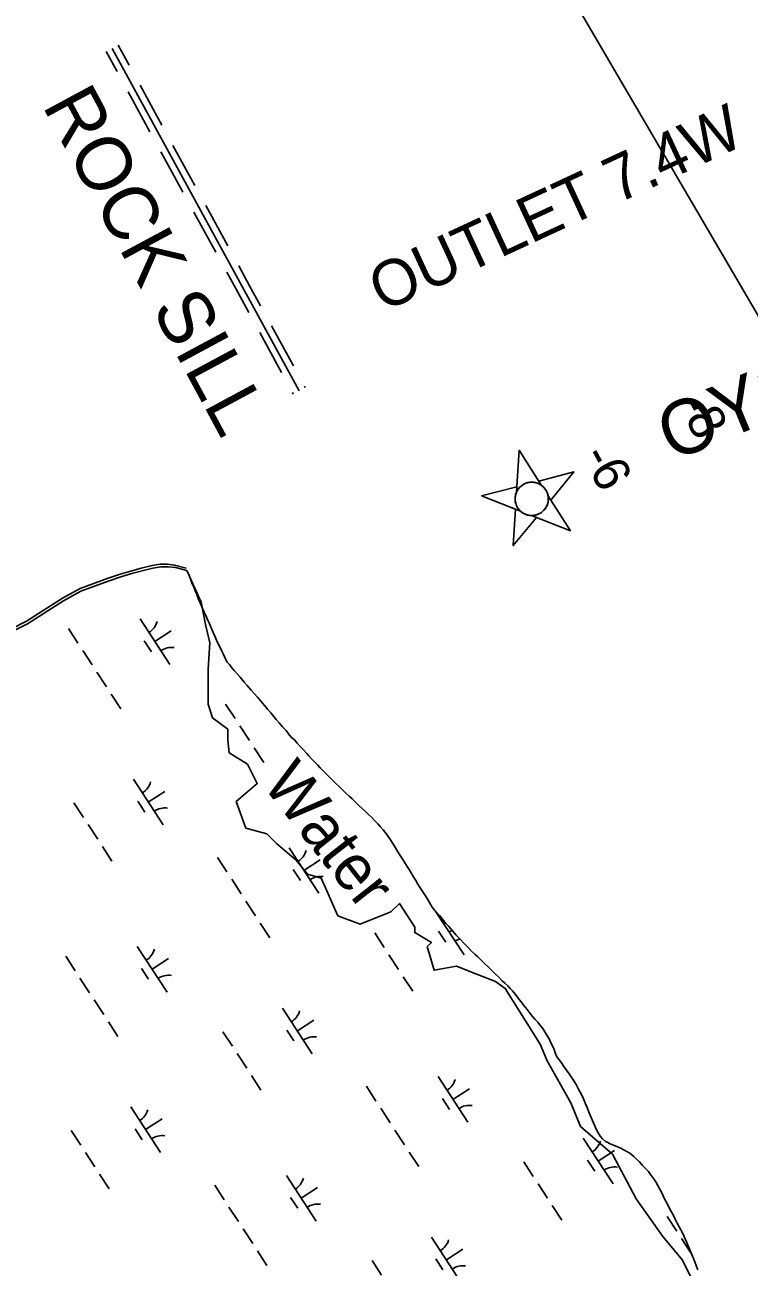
# Model space of a CAD drawing. Extents: x 3953924 to 3974542, y 193747 to 216192.
# Drawn here: x 3960826 to 3961492, y 206897 to 208038 of the extents above; entities that cross this region are included whole.
import ezdxf

# ---------------------------------------------------------------- set-up
doc = ezdxf.new("R2010")
doc.units = 0
for name, color, linetype in [('V-CHAN-NAID', 7, 'Continuous'), ('V-RIVR-EDGE', 7, 'Continuous'), ('V-RIVR-IDEN', 7, 'Continuous'), ('V-RIVR-RANG', 7, 'Continuous'), ('V-RRAP-DIKE', 7, 'Continuous'), ('V-RRAP-SILL-IDEN', 7, 'Continuous'), ('V-TOPO-DPTH', 7, 'Continuous'), ('V-TOPO-MINR', 7, 'Continuous'), ('V-TOPO-SHOR', 7, 'Continuous'), ('V-WETL-SWMP', 7, 'Continuous')]:
    doc.layers.add(name, color=color, linetype=linetype)

msp = doc.modelspace()

# ---------------------------------------------------------------- linework, layer by layer
at = {"layer": 'V-CHAN-NAID'}
for points in [[(3961300.9, 207614.7), (3961280.3, 207647), (3961278, 207608.8), (3961278.5, 207609.8), (3961279, 207610.6), (3961279.6, 207611.4), (3961280.2, 207612.3), (3961280.7, 207612.8), (3961281.3, 207613.4), (3961281.8, 207613.9), (3961282.4, 207614.4), (3961283.1, 207614.9), (3961283.8, 207615.4), (3961284.7, 207615.9), (3961285.4, 207616.2), (3961286.5, 207616.7), (3961287.4, 207617), (3961288.3, 207617.3), (3961289.2, 207617.4), (3961290.1, 207617.6), (3961291, 207617.6), (3961292, 207617.7), (3961292.9, 207617.6), (3961293.7, 207617.6), (3961294.4, 207617.4), (3961295.3, 207617.3), (3961296, 207617.1), (3961297.1, 207616.7), (3961297.8, 207616.5), (3961298.7, 207616.1), (3961299.6, 207615.6), (3961300.2, 207615.2)], [(3961300.9, 207614.7), (3961298.3, 207618.8), (3961330.7, 207627.2), (3961309.4, 207601.3), (3961306.8, 207605.4), (3961306.7, 207606.2), (3961306.3, 207607.2), (3961306, 207608.2), (3961305.6, 207609.2), (3961305.3, 207609.7), (3961304.9, 207610.3), (3961304.4, 207611.1), (3961304, 207611.6), (3961303.4, 207612.4), (3961303, 207612.9), (3961302.3, 207613.5), (3961301.7, 207614), (3961301.3, 207614.4)], [(3961281.5, 207591.2), (3961245.9, 207605.2), (3961278.3, 207613.6), (3961278, 207608.8), (3961277.8, 207608.3), (3961277.4, 207607.2), (3961277.1, 207606.3), (3961276.9, 207605.3), (3961276.7, 207604.3), (3961276.6, 207603.4), (3961276.6, 207602.6), (3961276.6, 207601.6), (3961276.7, 207600.6), (3961276.8, 207599.6), (3961277, 207598.9), (3961277.2, 207598), (3961277.6, 207597), (3961277.9, 207596.2), (3961278.3, 207595.3), (3961278.7, 207594.6), (3961279.2, 207593.9), (3961279.7, 207593.2), (3961280.2, 207592.5), (3961280.9, 207591.8)], [(3961306.8, 207605.4), (3961327.4, 207573.1), (3961291.8, 207587.1), (3961292.7, 207587.1), (3961293.7, 207587.2), (3961294.6, 207587.4), (3961295.6, 207587.6), (3961296.5, 207587.8), (3961297.3, 207588.1), (3961298.2, 207588.5), (3961299, 207588.9), (3961299.9, 207589.4), (3961300.8, 207590), (3961301.7, 207590.7), (3961302.3, 207591.3), (3961303.1, 207592.1), (3961303.8, 207592.9), (3961304.5, 207593.8), (3961304.9, 207594.4), (3961305.4, 207595.4), (3961305.9, 207596.3), (3961306.3, 207597.3), (3961306.6, 207598.2), (3961306.8, 207599.1), (3961307, 207600.2), (3961307.1, 207601.3), (3961307.1, 207602.4), (3961307.1, 207603.5), (3961307, 207604.3)], [(3961291.8, 207587.1), (3961296.3, 207585.4), (3961275, 207559.5), (3961277, 207592.9), (3961281.5, 207591.2), (3961282.2, 207590.6), (3961282.8, 207590.1), (3961283.8, 207589.4), (3961284.6, 207588.9), (3961285.6, 207588.5), (3961286.6, 207588.1), (3961287.5, 207587.7), (3961288.4, 207587.5), (3961289.4, 207587.3), (3961290.3, 207587.2), (3961291.2, 207587.1)]]:
    msp.add_lwpolyline(points, close=True, dxfattribs=at)
msp.add_circle((3961291.9, 207602.4), 15.3, dxfattribs=at)
at = {"layer": 'V-RIVR-EDGE'}
msp.add_lwpolyline([(3960975.2, 207536.5), (3960988.4, 207507.4), (3960992.3, 207486.9), (3960996.1, 207470.2), (3960994.8, 207445.9), (3960994.8, 207426.7), (3960994.8, 207413.9), (3960998.7, 207401.1), (3961012.8, 207390.8), (3961012.8, 207380.6), (3961014, 207369.1), (3961030.7, 207358.8), (3961039.7, 207340.9), (3961020.5, 207324.3), (3961029.4, 207299.9), (3961048.6, 207294.8), (3961057.6, 207285.8), (3961075.5, 207270.5), (3961085.8, 207257.7), (3961098.6, 207253.8), (3961103.7, 207242.3), (3961113.9, 207219.2), (3961134.4, 207211.6), (3961162.6, 207223.1), (3961170.3, 207230.8), (3961184.4, 207209), (3961184.4, 207203.9), (3961199.7, 207194.9), (3961195.9, 207191.1), (3961202.3, 207169.3), (3961222.8, 207173.1), (3961242, 207165.5), (3961258.7, 207159.1), (3961267.6, 207152.7), (3961299.6, 207101.4), (3961306, 207086.1), (3961327.8, 207047.6), (3961336.8, 207025.9), (3961366.2, 207000.3), (3961388, 206959.3), (3961412.3, 206924.7), (3961430.3, 206902.9), (3961439.2, 206885)], dxfattribs=at)
at = {"layer": 'V-RRAP-DIKE'}
for points in [[(3960901, 208013.3), (3960911, 207994.9)], [(3960906.4, 208016.3), (3961078.4, 207701.6)], [(3960911.9, 208019.3), (3960922, 208000.9)], [(3960921.1, 207976.4), (3960941.2, 207939.6)], [(3960932.1, 207982.4), (3960952.2, 207945.6)], [(3960951.3, 207921.2), (3960961.4, 207902.7)], [(3960962.3, 207927.1), (3960972.4, 207908.7)], [(3960972.4, 207908.7), (3960982.4, 207890.3)], [(3960961.4, 207902.7), (3960971.5, 207884.3)], [(3960992.5, 207871.9), (3961012.6, 207835)], [(3960981.5, 207865.9), (3961001.7, 207829)], [(3961022.7, 207816.6), (3961032.8, 207798.2)], [(3961011.8, 207810.6), (3961021.8, 207792.2)], [(3961021.8, 207792.2), (3961031.9, 207773.7)], [(3961032.8, 207798.2), (3961042.9, 207779.7)], [(3961052.9, 207761.3), (3961073.1, 207724.5)], [(3961042, 207755.3), (3961062.1, 207718.5)], [(3961072.2, 207700), (3961072.9, 207698.6)], [(3961083.2, 207706), (3961083.9, 207704.6)]]:
    msp.add_lwpolyline(points, dxfattribs=at)
at = {"layer": 'V-TOPO-DPTH'}
msp.add_lwpolyline([(3961322.5, 208073.9), (3961525.5, 207726.8)], dxfattribs=at)
at = {"layer": 'V-TOPO-MINR'}
msp.add_lwpolyline([(3961322.5, 208073.9), (3961525.5, 207726.8)], dxfattribs=at)
at = {"layer": 'V-TOPO-SHOR'}
msp.add_lwpolyline([(3960781.8, 207466.8), (3960827.8, 207489.9), (3960860.8, 207511.1), (3960877, 207520), (3960902.9, 207529.5), (3960913.8, 207533.2), (3960924.6, 207536.3), (3960933.2, 207538.7), (3960943.2, 207541.2), (3960950.7, 207542.4), (3960957.3, 207542.4), (3960963.8, 207541.6), (3960974.4, 207538.8)], dxfattribs=at)
at = {"layer": 'V-WETL-SWMP'}
for p, q in [((3960944, 207538.8), (3960951.5, 207540.1)), ((3960951.5, 207540.1), (3960958.1, 207540)), ((3960958.1, 207540), (3960964.6, 207539.3)), ((3960903.7, 207527.1), (3960914.6, 207530.9)), ((3960914.6, 207530.9), (3960925.4, 207534)), ((3960925.4, 207534), (3960934, 207536.4)), ((3960934, 207536.4), (3960944, 207538.8)), ((3960964.6, 207539.3), (3960975.2, 207536.5)), ((3960975.2, 207536.5), (3960976.8, 207532.8)), ((3960976.8, 207532.8), (3960978.4, 207528.8)), ((3960978.4, 207528.8), (3960979.6, 207525.4)), ((3960861.7, 207508.7), (3960877.8, 207517.6)), ((3960877.8, 207517.6), (3960903.7, 207527.1)), ((3960979.6, 207525.4), (3960981.5, 207521.3)), ((3960981.5, 207521.3), (3960983, 207517.3)), ((3960983, 207517.3), (3960984.2, 207514.5)), ((3960828.6, 207487.6), (3960861.7, 207508.7)), ((3960984.2, 207514.5), (3960985.9, 207509.9)), ((3960985.9, 207509.9), (3960987.3, 207506.9)), ((3960987.3, 207506.9), (3960989.1, 207502.7)), ((3960989.1, 207502.7), (3960990.5, 207499.5)), ((3960990.5, 207499.5), (3960992.5, 207495.2)), ((3960992.5, 207495.2), (3960993.9, 207492.1)), ((3960782.6, 207464.5), (3960828.6, 207487.6)), ((3960866.3, 207483.3), (3960875, 207469.9)), ((3960932.1, 207492.2), (3960959.4, 207450.3)), ((3960993.9, 207492.1), (3960995.9, 207487.5)), ((3960995.9, 207487.5), (3960997.5, 207483.9)), ((3960997.5, 207483.9), (3960999.4, 207479.7)), ((3960936, 207472.1), (3960942.5, 207462)), ((3960945.7, 207471.3), (3960960.8, 207481.1)), ((3960999.4, 207479.7), (3961001.2, 207475.5)), ((3961001.2, 207475.5), (3961002.4, 207472.7)), ((3961002.4, 207472.7), (3961003.9, 207469.1)), ((3960879.4, 207463.2), (3960888.1, 207449.8)), ((3961003.9, 207469.1), (3961006, 207465.3)), ((3961006, 207465.3), (3961007.2, 207462.4)), ((3961007.2, 207462.4), (3961008.7, 207459.3)), ((3961008.7, 207459.3), (3961010.2, 207456.2)), ((3961010.2, 207456.2), (3961011.9, 207452.7)), ((3961011.9, 207452.7), (3961014.2, 207450.1)), ((3961014.2, 207450.1), (3961016.4, 207447.2)), ((3960892.4, 207443.1), (3960901.2, 207429.7)), ((3961016.4, 207447.2), (3961018.6, 207444.7)), ((3961018.6, 207444.7), (3961021.6, 207441.4)), ((3961021.6, 207441.4), (3961024, 207438.6)), ((3961024, 207438.6), (3961027.7, 207434.1)), ((3961027.7, 207434.1), (3961030.5, 207430.9)), ((3961030.5, 207430.9), (3961034.3, 207426.5)), ((3961034.3, 207426.5), (3961036.8, 207423.7)), ((3960905.5, 207423), (3960914.3, 207409.5)), ((3961036.8, 207423.7), (3961039.9, 207420.1)), ((3961039.9, 207420.1), (3961042, 207417.7)), ((3961042, 207417.7), (3961044.5, 207414.6)), ((3961044.5, 207414.6), (3961046.6, 207412.2)), ((3961010.7, 207413.9), (3961019.5, 207400.5)), ((3961046.6, 207412.2), (3961049.2, 207409.1)), ((3961049.2, 207409.1), (3961052.1, 207405.7)), ((3961052.1, 207405.7), (3961054.9, 207402.5)), ((3961023.8, 207393.8), (3961032.6, 207380.4)), ((3961054.9, 207402.5), (3961057.2, 207399.8)), ((3961057.2, 207399.8), (3961060, 207396.6)), ((3961060, 207396.6), (3961063.1, 207392.9)), ((3961063.1, 207392.9), (3961066.2, 207389.6)), ((3961066.2, 207389.6), (3961068.6, 207386.4)), ((3961068.6, 207386.4), (3961071.2, 207383.3)), ((3961071.2, 207383.3), (3961073.9, 207380.9)), ((3961073.9, 207380.9), (3961076.3, 207378.1)), ((3961036.9, 207373.7), (3961045.7, 207360.3)), ((3961076.3, 207378.1), (3961079.2, 207375)), ((3961079.2, 207375), (3961081.8, 207372)), ((3961081.8, 207372), (3961085.2, 207368.5)), ((3961085.2, 207368.5), (3961087.3, 207366.2)), ((3961087.3, 207366.2), (3961090.1, 207363)), ((3961090.1, 207363), (3961092.4, 207360.8)), ((3961092.4, 207360.8), (3961095.3, 207357.6)), ((3961095.3, 207357.6), (3961097.7, 207355.2)), ((3961097.7, 207355.2), (3961101.5, 207351.3)), ((3961101.5, 207351.3), (3961104.3, 207348.5)), ((3961104.3, 207348.5), (3961108, 207344.8)), ((3960926.1, 207344.9), (3960953.4, 207303)), ((3961108, 207344.8), (3961112, 207340.9)), ((3961112, 207340.9), (3961114.7, 207338.5)), ((3961114.7, 207338.5), (3961118.2, 207335.1)), ((3961118.2, 207335.1), (3961120.9, 207332.4)), ((3960871.3, 207323.2), (3960880.1, 207309.8)), ((3960930, 207324.7), (3960936.5, 207314.7)), ((3960939.7, 207323.9), (3960954.8, 207333.7)), ((3961120.9, 207332.4), (3961124.3, 207329.3)), ((3961124.3, 207329.3), (3961126.7, 207327)), ((3961126.7, 207327), (3961129.6, 207324.2)), ((3961129.6, 207324.2), (3961133.1, 207320.8)), ((3961133.1, 207320.8), (3961136.1, 207317.9)), ((3961136.1, 207317.9), (3961139.3, 207315.1)), ((3961139.3, 207315.1), (3961141.8, 207312.8)), ((3961141.8, 207312.8), (3961145.1, 207309.6)), ((3960884.4, 207303.1), (3960893.2, 207289.7)), ((3961145.1, 207309.6), (3961147.5, 207306.9)), ((3961147.5, 207306.9), (3961150.6, 207303.8)), ((3961150.6, 207303.8), (3961152.7, 207301.5)), ((3961152.7, 207301.5), (3961155.4, 207298.2)), ((3961155.4, 207298.2), (3961158.7, 207294.2)), ((3961158.7, 207294.2), (3961161.7, 207290)), ((3961161.7, 207290), (3961163.7, 207286.8)), ((3960897.5, 207283), (3960906.3, 207269.6)), ((3961069, 207281.9), (3961096.3, 207240)), ((3961163.7, 207286.8), (3961166, 207283.4)), ((3961166, 207283.4), (3961168.1, 207279.8)), ((3961168.1, 207279.8), (3961170.5, 207275.8)), ((3961003.2, 207273), (3961011.9, 207259.6)), ((3961082.6, 207261), (3961097.7, 207270.8)), ((3961170.5, 207275.8), (3961172.4, 207272.8)), ((3961172.4, 207272.8), (3961175, 207268.7)), ((3961175, 207268.7), (3961177.4, 207264.8)), ((3961072.9, 207261.8), (3961079.4, 207251.7)), ((3961177.4, 207264.8), (3961179.3, 207261.8)), ((3961179.3, 207261.8), (3961181.4, 207258.2)), ((3961181.4, 207258.2), (3961183.7, 207254.4)), ((3961016.3, 207252.9), (3961025, 207239.5)), ((3961183.7, 207254.4), (3961185.3, 207251.7)), ((3961185.3, 207251.7), (3961187.3, 207248.4)), ((3961187.3, 207248.4), (3961189.4, 207245)), ((3961189.4, 207245), (3961191.2, 207242.2)), ((3961029.4, 207232.8), (3961038.1, 207219.3)), ((3961191.2, 207242.2), (3961194.3, 207237.6)), ((3961194.3, 207237.6), (3961196.7, 207233.6)), ((3961196.7, 207233.6), (3961198.3, 207230.9)), ((3961198.3, 207230.9), (3961200.5, 207227.3)), ((3961200.5, 207227.3), (3961202.7, 207224.6)), ((3961202.7, 207224.6), (3961207.1, 207219.5)), ((3961203.2, 207224), (3961229.7, 207183.4)), ((3961042.4, 207212.6), (3961051.2, 207199.2)), ((3961207.1, 207219.5), (3961209.8, 207216.3)), ((3961209.8, 207216.3), (3961213.1, 207212.3)), ((3961213.1, 207212.3), (3961215.8, 207209.4)), ((3961215.8, 207209.4), (3961219.3, 207205.2)), ((3961147.7, 207203.6), (3961156.4, 207190.2)), ((3961206.3, 207205.2), (3961212.9, 207195.1)), ((3961216, 207204.3), (3961218.6, 207206)), ((3961219.3, 207205.2), (3961222.2, 207201.8)), ((3961222.2, 207201.8), (3961226.4, 207197.5)), ((3960929.6, 207191.2), (3960956.9, 207149.3)), ((3961226.4, 207197.5), (3961229.3, 207194.5)), ((3961229.3, 207194.5), (3961232.9, 207190.8)), ((3961232.9, 207190.8), (3961236.7, 207187)), ((3961236.7, 207187), (3961240.1, 207183.9)), ((3960863.8, 207182.2), (3960872.5, 207168.8)), ((3960943.2, 207170.2), (3960958.3, 207180)), ((3961160.7, 207183.5), (3961169.5, 207170.1)), ((3961240.1, 207183.9), (3961242.3, 207181.6)), ((3961242.3, 207181.6), (3961245.2, 207178.9)), ((3961245.2, 207178.9), (3961248.6, 207175.6)), ((3961248.6, 207175.6), (3961251.8, 207172.5)), ((3960933.5, 207171), (3960940, 207161)), ((3961173.8, 207163.4), (3961182.6, 207150)), ((3961251.8, 207172.5), (3961255.3, 207169.1)), ((3961255.3, 207169.1), (3961258.7, 207165.7)), ((3961258.7, 207165.7), (3961261.5, 207163.2)), ((3960876.9, 207162.1), (3960885.6, 207148.7)), ((3961261.5, 207163.2), (3961264.9, 207159.7)), ((3961264.9, 207159.7), (3961267.1, 207157.6)), ((3961267.1, 207157.6), (3961269.9, 207154.9)), ((3961269.9, 207154.9), (3961272, 207152.7)), ((3961272, 207152.7), (3961274.3, 207150.3)), ((3960890, 207142), (3960898.7, 207128.6)), ((3961274.3, 207150.3), (3961276.9, 207147.2)), ((3961276.9, 207147.2), (3961279.4, 207143.7)), ((3961279.4, 207143.7), (3961281.9, 207140.7)), ((3961281.9, 207140.7), (3961285.1, 207136.7)), ((3961063, 207134.5), (3961090.3, 207092.6)), ((3961285.1, 207136.7), (3961287.6, 207133.3)), ((3961287.6, 207133.3), (3961289.5, 207130.7)), ((3961289.5, 207130.7), (3961292.5, 207126.7)), ((3960903, 207121.9), (3960911.8, 207108.5)), ((3961076.6, 207113.6), (3961091.7, 207123.4)), ((3961292.5, 207126.7), (3961294.7, 207124.4)), ((3961294.7, 207124.4), (3961297.4, 207121.5)), ((3961297.4, 207121.5), (3961299.9, 207118.4)), ((3961299.9, 207118.4), (3961302, 207115.7)), ((3961008.3, 207112.9), (3961017, 207099.5)), ((3961066.9, 207114.4), (3961073.5, 207104.4)), ((3961302, 207115.7), (3961303.8, 207112.8)), ((3961303.8, 207112.8), (3961305.8, 207109.6)), ((3961305.8, 207109.6), (3961307.8, 207106.2)), ((3961307.8, 207106.2), (3961309.6, 207102.8)), ((3961309.6, 207102.8), (3961311.2, 207099.4)), ((3961311.2, 207099.4), (3961312.5, 207096.6)), ((3961312.5, 207096.6), (3961313.4, 207093.6)), ((3961021.3, 207092.8), (3961030.1, 207079.3)), ((3961313.4, 207093.6), (3961315.1, 207089.8)), ((3961315.1, 207089.8), (3961317.2, 207087)), ((3961317.2, 207087), (3961319.2, 207084.3)), ((3961319.2, 207084.3), (3961321.5, 207080.9)), ((3961034.4, 207072.6), (3961043.2, 207059.2)), ((3961321.5, 207080.9), (3961324, 207077.4)), ((3961324, 207077.4), (3961326.3, 207074.2)), ((3961326.3, 207074.2), (3961328, 207071.5)), ((3961140.1, 207062.7), (3961148.8, 207049.2)), ((3961205.9, 207071.6), (3961233.2, 207029.7)), ((3961328, 207071.5), (3961330.7, 207067.6)), ((3961330.7, 207067.6), (3961332.6, 207064.5)), ((3961332.6, 207064.5), (3961335, 207060.2)), ((3961209.8, 207051.5), (3961216.3, 207041.4)), ((3961219.5, 207050.6), (3961234.6, 207060.5)), ((3961335, 207060.2), (3961337.8, 207054.7)), ((3961337.8, 207054.7), (3961339.4, 207051.1)), ((3961339.4, 207051.1), (3961341.2, 207046.6)), ((3960923.6, 207043.8), (3960950.9, 207001.9)), ((3961153.2, 207042.5), (3961161.9, 207029.1)), ((3961341.2, 207046.6), (3961342.7, 207043.3)), ((3961342.7, 207043.3), (3961344.4, 207039)), ((3961344.4, 207039), (3961346.4, 207034.1)), ((3960937.2, 207022.9), (3960952.3, 207032.7)), ((3961346.4, 207034.1), (3961348.5, 207029.9)), ((3961348.5, 207029.9), (3961349.6, 207027.1)), ((3961349.6, 207027.1), (3961351.2, 207023.2)), ((3960868.8, 207022.1), (3960877.6, 207008.7)), ((3960927.5, 207023.7), (3960934, 207013.6)), ((3961166.3, 207022.4), (3961175, 207009)), ((3961351.2, 207023.2), (3961352.9, 207020)), ((3961352.9, 207020), (3961354.9, 207016.9)), ((3961354.9, 207016.9), (3961357, 207014.6)), ((3961339.3, 207015), (3961366.6, 206973.1)), ((3961353, 206994), (3961368, 207003.8)), ((3961357, 207014.6), (3961359.7, 207012)), ((3961359.7, 207012), (3961361.1, 207011.5)), ((3961361.1, 207011.5), (3961364, 207010)), ((3961364, 207010), (3961367.1, 207008.6)), ((3961367.1, 207008.6), (3961370.7, 207007.1)), ((3961370.7, 207007.1), (3961373.7, 207005.8)), ((3961373.7, 207005.8), (3961377.4, 207003.8)), ((3961377.4, 207003.8), (3961382.1, 207001.2)), ((3960881.9, 207002), (3960890.7, 206988.6)), ((3961179.4, 207002.3), (3961188.1, 206988.9)), ((3961284.6, 206993.3), (3961293.3, 206979.9)), ((3961343.2, 206994.8), (3961349.8, 206984.8)), ((3961382.1, 207001.2), (3961385.7, 206998.2)), ((3961385.7, 206998.2), (3961388, 206996.1)), ((3961388, 206996.1), (3961390.8, 206993.3)), ((3961390.8, 206993.3), (3961393.5, 206990.3)), ((3960895, 206981.9), (3960903.8, 206968.5)), ((3961066.5, 206980.8), (3961093.8, 206938.9)), ((3961393.5, 206990.3), (3961395.9, 206987.9)), ((3961395.9, 206987.9), (3961399.1, 206984.3)), ((3961399.1, 206984.3), (3961401.1, 206981.6)), ((3961401.1, 206981.6), (3961403.9, 206977.9)), ((3961000.7, 206971.9), (3961009.4, 206958.5)), ((3961080.1, 206959.9), (3961095.2, 206969.7)), ((3961297.7, 206973.2), (3961306.4, 206959.8)), ((3961403.9, 206977.9), (3961405.8, 206974.9)), ((3961405.8, 206974.9), (3961408.2, 206970.9)), ((3961408.2, 206970.9), (3961410, 206967.7)), ((3961070.4, 206960.7), (3961076.9, 206950.7)), ((3961410, 206967.7), (3961412, 206963.6)), ((3961412, 206963.6), (3961413.4, 206960.7)), ((3961413.4, 206960.7), (3961415.3, 206956.7)), ((3961013.8, 206951.8), (3961022.5, 206938.4)), ((3961310.7, 206953.1), (3961319.5, 206939.7)), ((3961415.3, 206956.7), (3961416.8, 206953.8)), ((3961416.8, 206953.8), (3961418.8, 206949.9)), ((3961418.8, 206949.9), (3961421.4, 206945.3)), ((3961416.4, 206943.1), (3961425.1, 206929.7)), ((3961421.4, 206945.3), (3961423.5, 206941.3)), ((3961423.5, 206941.3), (3961425.5, 206937.1)), ((3961425.5, 206937.1), (3961427.3, 206933.6)), ((3961026.9, 206931.7), (3961035.6, 206918.3)), ((3961199.9, 206924.2), (3961227.2, 206882.3)), ((3961427.3, 206933.6), (3961428.8, 206930.8)), ((3961428.8, 206930.8), (3961430.9, 206926.8)), ((3961430.9, 206926.8), (3961432.3, 206923.9)), ((3961432.3, 206923.9), (3961434, 206919.9)), ((3961213.6, 206903.3), (3961228.6, 206913.1)), ((3961429.5, 206923), (3961438.2, 206909.6)), ((3961434, 206919.9), (3961435.4, 206916.7)), ((3961435.4, 206916.7), (3961437.3, 206912.4)), ((3961437.3, 206912.4), (3961438.6, 206908.9)), ((3961040, 206911.6), (3961048.7, 206898.2)), ((3961145.2, 206902.6), (3961153.9, 206889.1)), ((3961203.8, 206904.1), (3961210.4, 206894)), ((3961438.6, 206908.9), (3961440.5, 206904.4)), ((3961440.5, 206904.4), (3961441.6, 206901.3)), ((3961441.6, 206901.3), (3961443.4, 206897.1)), ((3961443.4, 206897.1), (3961444.5, 206894.2))]:
    msp.add_line(p, q, dxfattribs=at)
for centre, start, end in [((3960930.9, 207494.6), 302.2901, 343.8338), ((3960961, 207448.3), 82.2901, 123.8337), ((3960924.9, 207347.2), 302.2901, 343.8338), ((3960955, 207300.9), 82.2901, 123.8337), ((3961067.8, 207284.2), 302.2901, 343.8338), ((3961097.9, 207237.9), 82.2901, 123.8337), ((3961201.2, 207227.6), 302.2901, 307.8305), ((3961231.3, 207181.3), 108.0482, 123.8337), ((3960928.4, 207193.5), 302.2901, 343.8338), ((3960958.5, 207147.2), 82.2901, 123.8337), ((3961061.8, 207136.9), 302.2901, 343.8338), ((3961091.9, 207090.6), 82.2901, 123.8337), ((3961204.7, 207073.9), 302.2901, 343.8338), ((3960922.4, 207046.1), 302.2901, 343.8338), ((3961234.8, 207027.6), 82.2901, 123.8337), ((3960952.5, 206999.8), 82.2901, 123.8337), ((3961338.1, 207017.3), 302.2901, 343.8338), ((3961368.2, 206971), 82.2901, 123.8337), ((3961065.3, 206983.2), 302.2901, 343.8338), ((3961095.4, 206936.9), 82.2901, 123.8337), ((3961198.7, 206926.6), 302.2901, 343.8338), ((3961228.8, 206880.3), 82.2901, 123.8337)]:
    msp.add_arc(centre, 17.6, start, end, dxfattribs=at)

# ---------------------------------------------------------------- texts
at = {"layer": 'V-CHAN-NAID'}
msp.add_text('OYSTERVILLE "9"', height=50, rotation=22.3715, dxfattribs=at).set_placement((3961420.8, 207636.4))
at = {"layer": 'V-RIVR-IDEN'}
msp.add_text('Water', height=42, rotation=308.2018, dxfattribs=at).set_placement((3961043.4, 207340.2))
at = {"layer": 'V-RIVR-RANG'}
for s, p in [('-8', (3961425.2, 207689.5)), ('-6', (3961337.3, 207641.9))]:
    msp.add_text(s, height=33.5, rotation=298.2539, dxfattribs=at).set_placement(p)
at = {"layer": 'V-RRAP-SILL-IDEN'}
for s, height, rotation, p in [('ROCK SILL', 50, 298.3109, (3960841.8, 207963.9)), ('OUTLET 7.4W', 42, 24.8478, (3961155.1, 207773.6))]:
    msp.add_text(s, height=height, rotation=rotation, dxfattribs=at).set_placement(p)

doc.saveas('drawing.dxf')
